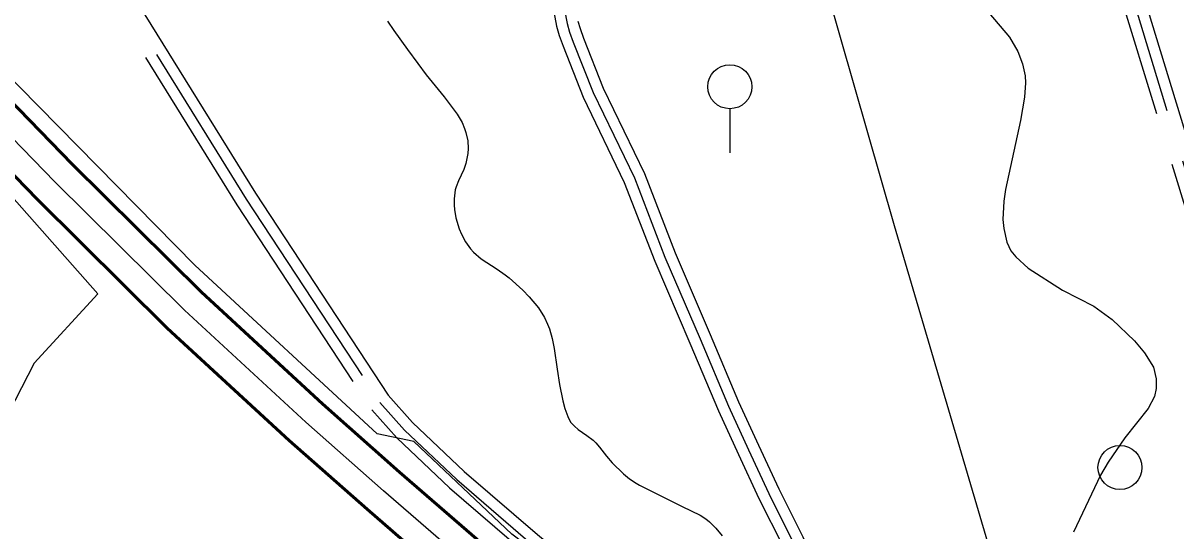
# Model space of a CAD drawing. Extents: x -64005 to -55000, y -89025 to -80000.
# Drawn here: x -58513 to -57465, y -83126 to -82664 of the extents above; entities that cross this region are included whole.
import ezdxf

# ---------------------------------------------------------------- set-up
doc = ezdxf.new("R2010")
doc.units = 0
doc.header["$LTSCALE"] = 32
doc.linetypes.add('LONG_DASHED', pattern=[7.5, 6, -1.5])
for name, color, linetype, lineweight in [('1', 7, 'Continuous', 25), ('10', 7, 'Continuous', 25), ('2', 7, 'Continuous', 25), ('24', 7, 'Continuous', 25), ('32', 7, 'Continuous', 25), ('39', 7, 'LONG_DASHED', 25), ('6', 7, 'Continuous', 25), ('8', 7, 'Continuous', 25)]:
    doc.layers.add(name, color=color, linetype=linetype, lineweight=lineweight)

msp = doc.modelspace()

# ---------------------------------------------------------------- linework, layer by layer
at = {"layer": '1'}
msp.add_lwpolyline([(-57635.57, -82655.27), (-57616.79, -82677.22), (-57609.35, -82690.13), (-57604.86, -82701.54), (-57602.62, -82712.24), (-57602.24, -82718.76), (-57603.15, -82731.8), (-57606.69, -82752.84), (-57620.37, -82815.79), (-57621.93, -82826.3), (-57622.76, -82842.84), (-57622.08, -82851.18), (-57619.32, -82863.58), (-57615.48, -82871.51), (-57610.98, -82877.01), (-57599.83, -82887.28), (-57568.74, -82907.24), (-57540.19, -82921.58), (-57523.37, -82933.7), (-57503.04, -82953.28), (-57494.15, -82964.27), (-57485.9, -82977.04), (-57483.55, -82987.78), (-57483.46, -82996.41), (-57485.05, -83003.95), (-57490.66, -83014.64), (-57511.9, -83041.36), (-57527.19, -83063.59), (-57533.94, -83075.26), (-57558.49, -83127.02)], dxfattribs=at)
at = {"layer": '10'}
msp.add_circle((-57516.38, -83068.38), 20, dxfattribs=at)
at = {"layer": '2', "lineweight": 53}
for points in [[(-58005.27, -83210), (-58013.89, -83203.14), (-58085.56, -83146.74), (-58171.15, -83072.46), (-58241.42, -83010.49), (-58351.28, -82909.11), (-58468.76, -82792.74), (-58556.36, -82702.67), (-58631.88, -82620.43), (-58703.26, -82540.92), (-58753.22, -82482.19), (-58802.18, -82423.2), (-58818.32, -82403.45)], [(-58033.51, -83245.03), (-58041.81, -83238.44), (-58114.24, -83181.44), (-58200.79, -83106.32), (-58271.56, -83043.91), (-58382.38, -82941.65), (-58500.72, -82824.42), (-58589.06, -82733.59), (-58665.2, -82650.69), (-58737.14, -82570.54), (-58787.68, -82511.13), (-58836.92, -82451.8), (-58853.29, -82431.77)]]:
    msp.add_lwpolyline(points, dxfattribs=at)
at = {"layer": '2'}
for points in [[(-58019.39, -83227.52), (-58027.85, -83220.79), (-58099.9, -83164.09), (-58185.97, -83089.39), (-58256.49, -83027.2), (-58366.83, -82925.38), (-58484.74, -82808.58), (-58572.71, -82718.13), (-58648.54, -82635.56), (-58720.2, -82555.73), (-58770.45, -82496.66), (-58819.55, -82437.5), (-58835.8, -82417.61)], [(-58182.34, -82662.56), (-58176.38, -82671.26), (-58163.93, -82688.36), (-58154.63, -82701.17), (-58146.91, -82711.48), (-58130.7, -82731.49), (-58118.85, -82747.16), (-58114.38, -82754.87), (-58112.12, -82760.3), (-58110.91, -82764.02), (-58109.2, -82771.56), (-58108.79, -82778.36), (-58109.16, -82782.96), (-58110.9, -82792), (-58112.73, -82797.4), (-58117.7, -82807.86), (-58119.82, -82813.15), (-58120.57, -82815.85), (-58121.71, -82824.23), (-58121.71, -82829.99), (-58121.39, -82833.83), (-58120, -82841.39), (-58116.95, -82851.4), (-58115.01, -82856.23), (-58111.41, -82863.16), (-58106.82, -82869.61), (-58104.1, -82872.62), (-58097.21, -82878.57), (-58082.37, -82888.17), (-58075.14, -82893.11), (-58071.73, -82895.9), (-58059.23, -82907.22), (-58053.29, -82913.21), (-58045.05, -82923.15), (-58039.57, -82931.95), (-58036.69, -82938.09), (-58035.07, -82942.29), (-58032.56, -82950.97), (-58030.71, -82960.27), (-58028.03, -82978.98), (-58025.74, -82992.98), (-58022.87, -83007.64), (-58020.99, -83014.85), (-58018.36, -83021.9), (-58016.66, -83025.34), (-58015.4, -83027.36), (-58012.35, -83030.88), (-58008.77, -83033.88), (-58000.91, -83039.17), (-57995.28, -83043.36), (-57992.81, -83045.78), (-57989.5, -83049.75), (-57983.18, -83058.02), (-57978.05, -83063.95), (-57967.66, -83074.02), (-57962.12, -83078.6), (-57956.2, -83082.63), (-57953.07, -83084.39), (-57914.47, -83103.68), (-57898, -83111.63), (-57892.8, -83114.94), (-57889.64, -83117.61), (-57883.81, -83123.55), (-57878.05, -83130.37)]]:
    msp.add_lwpolyline(points, dxfattribs=at)
at = {"layer": '24'}
for points in [[(-59131.54, -82081.79), (-59021.28, -82238.07), (-58929.28, -82357.85), (-58846.39, -82457.48), (-58725.49, -82604.65), (-58588.62, -82749.15), (-58445.66, -82910.38), (-58503.43, -82973.52), (-58555.12, -83073.93), (-58547.5, -83180.41), (-58509.48, -83250.39), (-58386.3, -83360.66), (-58306.46, -83419.22), (-58225.88, -83296.75), (-58159.75, -83181.12), (-58131.62, -83203.18), (-58038.09, -83303.57), (-57977.77, -83366.49)], [(-57562.93, -83483.87), (-57612.28, -83458.71), (-57795.53, -83316.12), (-57916.42, -83244.63), (-58069.26, -83129.04), (-58158.22, -83044.62), (-58191.68, -83037.78), (-58357.46, -82884.53), (-58570.37, -82668.16), (-58698.88, -82531.26), (-58808.38, -82396.65), (-58888.98, -82290.17), (-58953.16, -82217.01)], [(-57782.65, -82635.77), (-57721.67, -82848.42), (-57636.94, -83136.13)]]:
    msp.add_lwpolyline(points, dxfattribs=at)
at = {"layer": '32'}
msp.add_line((-57871.02, -82742.32), (-57871.02, -82782.32), dxfattribs=at)
msp.add_circle((-57871.02, -82722.32), 20, dxfattribs=at)
at = {"layer": '39'}
for points in [[(-57968.62, -81446.27), (-57959.19, -81460.89), (-57942.09, -81468.33), (-57919.8, -81469.81), (-57898.24, -81476.51), (-57870.74, -81492.86), (-57817.98, -81527.8), (-57786.76, -81562), (-57762.23, -81605.86), (-57739.19, -81663.85), (-57735.48, -81721.1), (-57740.69, -81778.73), (-57739.95, -81820.36), (-57719.14, -81920.73), (-57646.42, -82184.97), (-57529.79, -82560.12), (-57410.27, -82951.37)], [(-58518.84, -82488.91), (-58310.7, -82824.41), (-58189.12, -83009.33)], [(-58028.57, -82613.65), (-58018.85, -82664.93), (-58016.7, -82672.58), (-58013.3, -82681.84), (-57995.25, -82727.65), (-57957.77, -82805.21), (-57930.01, -82877.04), (-57898.07, -82951.48), (-57872.26, -83012.65), (-57853.94, -83052.21), (-57835.61, -83092.04), (-57813.68, -83135.77), (-57809.55, -83144.54), (-57807.86, -83148.93), (-57806.73, -83153.2), (-57806.56, -83158.94), (-57807.57, -83166.48), (-57811.73, -83180.79), (-57815.93, -83192.12), (-57817.28, -83197.19), (-57817.88, -83204.07), (-57818.95, -83211.77), (-57820.74, -83236.03)]]:
    msp.add_lwpolyline(points, dxfattribs=at)
at = {"layer": '39', "linetype": 'Continuous'}
msp.add_lwpolyline([(-58189.12, -83009.33), (-58166.7, -83034.41), (-58119.26, -83079.24), (-58050.12, -83138.89), (-58000.29, -83178.05), (-57969.9, -83202.3)], dxfattribs=at)
at = {"layer": '6'}
for points in [[(-58181.66, -83002.67), (-58159.53, -83027.43), (-58112.56, -83071.82), (-58043.76, -83131.17), (-57994.08, -83170.21), (-57891.29, -83252.22), (-57843.3, -83280.1), (-57839.92, -83281.35), (-57817.09, -83289.73)], [(-58196.58, -83015.99), (-58173.87, -83041.39), (-58125.96, -83086.66), (-58056.48, -83146.61), (-58006.5, -83185.89), (-57983.98, -83203.85)]]:
    msp.add_lwpolyline(points, dxfattribs=at)
at = {"layer": '8', "linetype": 'LONG_DASHED'}
for points in [[(-57978.18, -81449.88), (-57965.95, -81468.85), (-57944.49, -81478.19), (-57921.64, -81479.71), (-57902.34, -81485.71), (-57876.06, -81501.33), (-57824.53, -81535.45), (-57794.92, -81567.89), (-57771.28, -81610.17), (-57749.07, -81666.07), (-57745.51, -81720.97), (-57750.7, -81778.37), (-57749.93, -81821.47), (-57728.87, -81923.07), (-57656.02, -82187.78), (-57539.35, -82563.07), (-57421.05, -82950.29)], [(-58528.77, -82491.88), (-58319.15, -82829.77), (-58196.58, -83015.99)], [(-58038.45, -82615.22), (-58028.59, -82667.22), (-58026.22, -82675.66), (-58022.65, -82685.4), (-58004.42, -82731.66), (-57966.95, -82809.19), (-57939.27, -82880.81), (-57907.27, -82955.4), (-57881.41, -83016.71), (-57863.02, -83056.41), (-57844.62, -83096.37), (-57822.67, -83140.14), (-57818.75, -83148.47), (-57817.39, -83152.01), (-57816.7, -83154.63)]]:
    msp.add_lwpolyline(points, dxfattribs=at)
at = {"layer": '8'}
for points in [[(-57959.05, -81442.66), (-57952.43, -81452.93), (-57939.69, -81458.47), (-57917.96, -81459.91), (-57894.14, -81467.31), (-57865.42, -81484.39), (-57811.43, -81520.15), (-57778.6, -81556.11), (-57753.18, -81601.55), (-57729.31, -81661.63), (-57725.45, -81721.23), (-57730.68, -81779.09), (-57729.97, -81819.25), (-57709.41, -81918.39), (-57636.82, -82182.16), (-57520.23, -82557.17), (-57399.36, -82952.86)], [(-58508.91, -82485.94), (-58302.25, -82819.06), (-58181.66, -83002.67)], [(-58009.11, -82662.64), (-58007.18, -82669.5), (-58003.95, -82678.28), (-57986.08, -82723.64), (-57948.59, -82801.23), (-57920.74, -82873.27), (-57888.87, -82947.57), (-57863.11, -83008.6), (-57844.86, -83048.02), (-57826.6, -83087.7), (-57804.69, -83131.39), (-57800.35, -83140.6), (-57798.33, -83145.84), (-57796.76, -83151.75)]]:
    msp.add_lwpolyline(points, dxfattribs=at)

doc.saveas('drawing.dxf')
